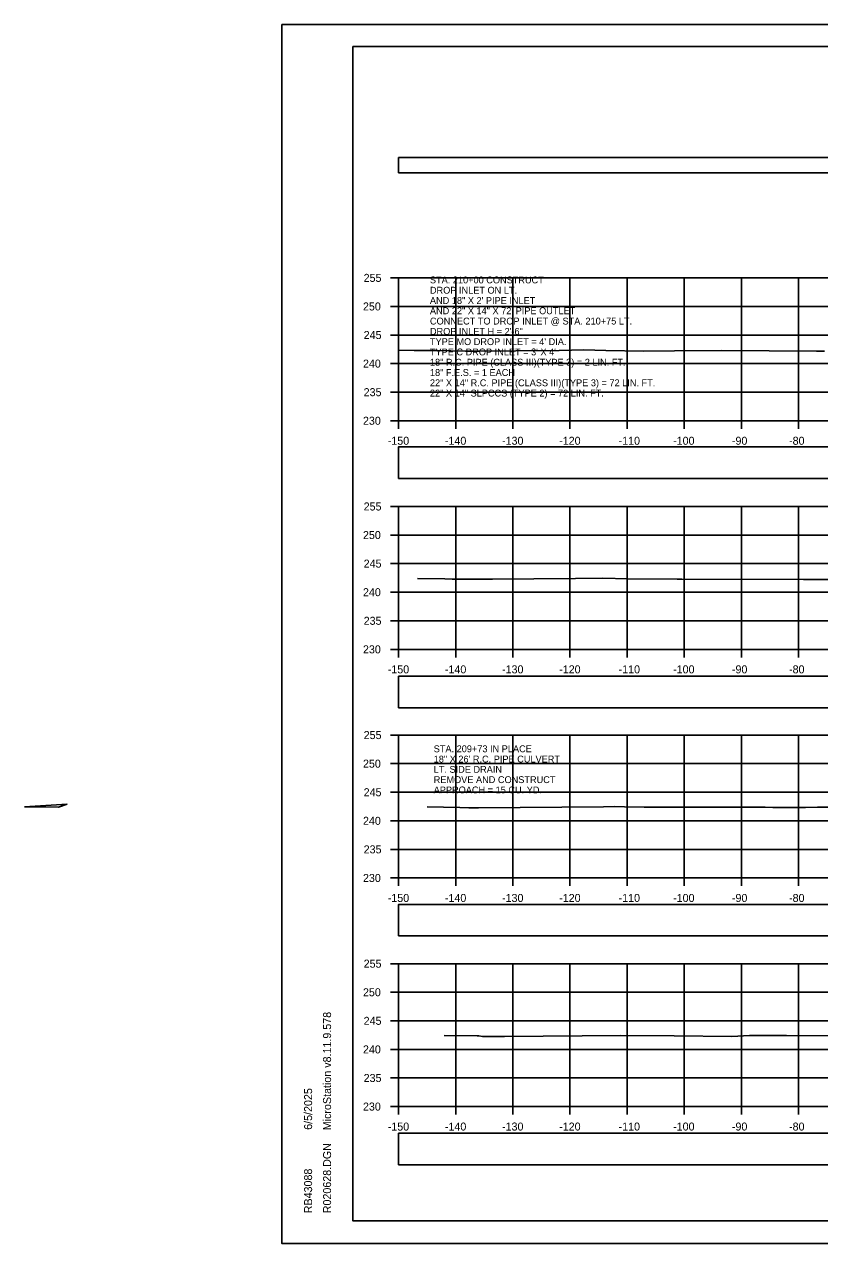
# Model space of a CAD drawing. Extents: x 1369627 to 1374022, y 380035 to 398173.
# Drawn here: x 1371883 to 1372022.2, y 381958.8 to 382172.2 of the extents above; entities that cross this region are included whole.
import ezdxf

# ---------------------------------------------------------------- set-up
doc = ezdxf.new("R2010")
doc.units = 0
for name, color, linetype in [('Default', 7, 'Continuous'), ('R_Axis', 7, 'Continuous'), ('R_Axis Annot', 7, 'Continuous'), ('R_Border', 7, 'Continuous'), ('R_Drive', 7, 'Continuous'), ('R_Exist Surface', 7, 'Continuous'), ('R_Grid', 7, 'Continuous'), ('R_No Plot', 7, 'Continuous'), ('R_Water', 7, 'Continuous'), ('R_Water Annot', 7, 'Continuous')]:
    doc.layers.add(name, color=color, linetype=linetype)

msp = doc.modelspace()

# ---------------------------------------------------------------- linework, layer by layer
at = {"layer": 'Default'}
for points in [[(1371948.53, 382146.16), (1372248.53, 382146.16), (1372248.53, 382148.86), (1371948.53, 382148.86)], [(1371948.53, 382092.72), (1372248.53, 382092.72), (1372248.53, 382098.25), (1371948.53, 382098.25)], [(1371948.53, 382052.57), (1372248.53, 382052.57), (1372248.53, 382058.09), (1371948.53, 382058.09)], [(1371948.53, 382012.65), (1372248.53, 382012.65), (1372248.53, 382018.17), (1371948.53, 382018.17)], [(1371948.53, 381972.61), (1372248.53, 381972.61), (1372248.53, 381978.13), (1371948.53, 381978.13)]]:
    msp.add_lwpolyline(points, close=True, dxfattribs=at)
at = {"layer": 'R_Axis'}
for p, q in [((1371947.13, 382127.8), (1371948.53, 382127.8)), ((1371948.53, 382102.8), (1371948.53, 382127.8)), ((1371947.13, 382122.8), (1371948.53, 382122.8)), ((1371947.13, 382117.8), (1371948.53, 382117.8)), ((1371947.13, 382112.8), (1371948.53, 382112.8)), ((1371947.13, 382107.8), (1371948.53, 382107.8)), ((1371947.13, 382102.8), (1371948.53, 382102.8)), ((1371948.53, 382102.8), (1372248.53, 382102.8)), ((1371948.53, 382101.4), (1371948.53, 382102.8)), ((1371958.53, 382101.4), (1371958.53, 382102.8)), ((1371968.53, 382101.4), (1371968.53, 382102.8)), ((1371978.53, 382101.4), (1371978.53, 382102.8)), ((1371988.53, 382101.4), (1371988.53, 382102.8)), ((1371998.53, 382101.4), (1371998.53, 382102.8)), ((1372008.53, 382101.4), (1372008.53, 382102.8)), ((1372018.53, 382101.4), (1372018.53, 382102.8)), ((1371947.13, 382087.8), (1371948.53, 382087.8)), ((1371948.53, 382062.8), (1371948.53, 382087.8)), ((1371947.13, 382082.8), (1371948.53, 382082.8)), ((1371947.13, 382077.8), (1371948.53, 382077.8)), ((1371947.13, 382072.8), (1371948.53, 382072.8)), ((1371947.13, 382067.8), (1371948.53, 382067.8)), ((1371947.13, 382062.8), (1371948.53, 382062.8)), ((1371948.53, 382062.8), (1372248.53, 382062.8)), ((1371948.53, 382061.4), (1371948.53, 382062.8)), ((1371958.53, 382061.4), (1371958.53, 382062.8)), ((1371968.53, 382061.4), (1371968.53, 382062.8)), ((1371978.53, 382061.4), (1371978.53, 382062.8)), ((1371988.53, 382061.4), (1371988.53, 382062.8)), ((1371998.53, 382061.4), (1371998.53, 382062.8)), ((1372008.53, 382061.4), (1372008.53, 382062.8)), ((1372018.53, 382061.4), (1372018.53, 382062.8)), ((1371947.13, 382047.8), (1371948.53, 382047.8)), ((1371948.53, 382022.8), (1371948.53, 382047.8)), ((1371947.13, 382042.8), (1371948.53, 382042.8)), ((1371947.13, 382037.8), (1371948.53, 382037.8)), ((1371947.13, 382032.8), (1371948.53, 382032.8)), ((1371947.13, 382027.8), (1371948.53, 382027.8)), ((1371947.13, 382022.8), (1371948.53, 382022.8)), ((1371948.53, 382022.8), (1372248.53, 382022.8)), ((1371948.53, 382021.4), (1371948.53, 382022.8)), ((1371958.53, 382021.4), (1371958.53, 382022.8)), ((1371968.53, 382021.4), (1371968.53, 382022.8)), ((1371978.53, 382021.4), (1371978.53, 382022.8)), ((1371988.53, 382021.4), (1371988.53, 382022.8)), ((1371998.53, 382021.4), (1371998.53, 382022.8)), ((1372008.53, 382021.4), (1372008.53, 382022.8)), ((1372018.53, 382021.4), (1372018.53, 382022.8)), ((1371947.13, 382007.8), (1371948.53, 382007.8)), ((1371948.53, 381982.8), (1371948.53, 382007.8)), ((1371947.13, 382002.8), (1371948.53, 382002.8)), ((1371947.13, 381997.8), (1371948.53, 381997.8)), ((1371947.13, 381992.8), (1371948.53, 381992.8)), ((1371947.13, 381987.8), (1371948.53, 381987.8)), ((1371947.13, 381982.8), (1371948.53, 381982.8)), ((1371948.53, 381982.8), (1372248.53, 381982.8)), ((1371948.53, 381981.4), (1371948.53, 381982.8)), ((1371958.53, 381981.4), (1371958.53, 381982.8)), ((1371968.53, 381981.4), (1371968.53, 381982.8)), ((1371978.53, 381981.4), (1371978.53, 381982.8)), ((1371988.53, 381981.4), (1371988.53, 381982.8)), ((1371998.53, 381981.4), (1371998.53, 381982.8)), ((1372008.53, 381981.4), (1372008.53, 381982.8)), ((1372018.53, 381981.4), (1372018.53, 381982.8))]:
    msp.add_line(p, q, dxfattribs=at)
at = {"layer": 'R_Border'}
for p, q in [((1371940.53, 382168.26), (1372256.71, 382168.26)), ((1371940.53, 381962.8), (1371940.53, 382168.26)), ((1371940.53, 381962.8), (1371940.53, 381962.8)), ((1372256.71, 381962.8), (1371940.53, 381962.8))]:
    msp.add_line(p, q, dxfattribs=at)
at = {"layer": 'R_Drive'}
for p, q in [((1371890.54, 382035.71), (1371883.05, 382035.22)), ((1371883.05, 382035.22), (1371889.04, 382035.21)), ((1371889.04, 382035.21), (1371890.54, 382035.71))]:
    msp.add_line(p, q, dxfattribs=at)
at = {"layer": 'R_Exist Surface'}
for points in [[(1371948.53, 382115.17), (1371951.28, 382115.12), (1371952.03, 382115.1), (1371953.91, 382115.1), (1371955.18, 382115.1), (1371960.25, 382114.97), (1371962.61, 382114.97), (1371969.08, 382115.06), (1371976.66, 382115.11), (1371980.95, 382115.19), (1371984.81, 382115.09), (1371991.39, 382115), (1371996.82, 382115.06), (1372005.1, 382115.09), (1372021.7, 382114.97), (1372023.08, 382114.95)], [(1371951.85, 382075.21), (1371956.6, 382075.12), (1371957.89, 382075.09), (1371961.11, 382075.08), (1371961.93, 382075.08), (1371962.7, 382075.08), (1371964.96, 382075.1), (1371972.18, 382075.13), (1371979.52, 382075.18), (1371984.3, 382075.28), (1371988.63, 382075.16), (1371997.27, 382075.06), (1371997.98, 382075.06), (1371998.08, 382075.06), (1372019.41, 382075.02), (1372019.72, 382075.01), (1372020.26, 382075.01), (1372021.03, 382075.01), (1372021.51, 382075.02), (1372023.97, 382075.02)], [(1371953.53, 382035.22), (1371959.26, 382035.12), (1371960.82, 382035.08), (1371961.27, 382035.08), (1371962.53, 382035.09), (1371984.39, 382035.26), (1371986.31, 382035.3), (1371988.06, 382035.25), (1371991.53, 382035.21), (1372003.87, 382035.16), (1372005.67, 382035.18), (1372012.66, 382035.16), (1372014.01, 382035.14), (1372016.39, 382035.12), (1372019.74, 382035.13), (1372021.83, 382035.17), (1372029.83, 382035.17)], [(1371956.5, 381995.26), (1371962.28, 381995.15), (1371962.58, 381995.15), (1371963.21, 381995.06), (1371965.23, 381995.07), (1371967.06, 381995.07), (1371987.43, 381995.21), (1371996.79, 381995.17), (1372006.85, 381995.08), (1372009.92, 381995.21), (1372016.44, 381995.21), (1372024.41, 381995.18)]]:
    msp.add_lwpolyline(points, dxfattribs=at)
at = {"layer": 'R_Grid'}
for p, q in [((1371948.53, 382127.8), (1372248.53, 382127.8)), ((1371948.53, 382102.8), (1371948.53, 382127.8)), ((1371958.53, 382102.8), (1371958.53, 382127.8)), ((1371968.53, 382102.8), (1371968.53, 382127.8)), ((1371978.53, 382102.8), (1371978.53, 382127.8)), ((1371988.53, 382102.8), (1371988.53, 382127.8)), ((1371998.53, 382102.8), (1371998.53, 382127.8)), ((1372008.53, 382102.8), (1372008.53, 382127.8)), ((1372018.53, 382102.8), (1372018.53, 382127.8)), ((1371948.53, 382122.8), (1372248.53, 382122.8)), ((1371948.53, 382117.8), (1372248.53, 382117.8)), ((1371948.53, 382112.8), (1372248.53, 382112.8)), ((1371948.53, 382107.8), (1372248.53, 382107.8)), ((1371948.53, 382102.8), (1372248.53, 382102.8)), ((1371948.53, 382087.8), (1372248.53, 382087.8)), ((1371948.53, 382062.8), (1371948.53, 382087.8)), ((1371958.53, 382062.8), (1371958.53, 382087.8)), ((1371968.53, 382062.8), (1371968.53, 382087.8)), ((1371978.53, 382062.8), (1371978.53, 382087.8)), ((1371988.53, 382062.8), (1371988.53, 382087.8)), ((1371998.53, 382062.8), (1371998.53, 382087.8)), ((1372008.53, 382062.8), (1372008.53, 382087.8)), ((1372018.53, 382062.8), (1372018.53, 382087.8)), ((1371948.53, 382082.8), (1372248.53, 382082.8)), ((1371948.53, 382077.8), (1372248.53, 382077.8)), ((1371948.53, 382072.8), (1372248.53, 382072.8)), ((1371948.53, 382067.8), (1372248.53, 382067.8)), ((1371948.53, 382062.8), (1372248.53, 382062.8)), ((1371948.53, 382047.8), (1372248.53, 382047.8)), ((1371948.53, 382022.8), (1371948.53, 382047.8)), ((1371958.53, 382022.8), (1371958.53, 382047.8)), ((1371968.53, 382022.8), (1371968.53, 382047.8)), ((1371978.53, 382022.8), (1371978.53, 382047.8)), ((1371988.53, 382022.8), (1371988.53, 382047.8)), ((1371998.53, 382022.8), (1371998.53, 382047.8)), ((1372008.53, 382022.8), (1372008.53, 382047.8)), ((1372018.53, 382022.8), (1372018.53, 382047.8)), ((1371948.53, 382042.8), (1372248.53, 382042.8)), ((1371948.53, 382037.8), (1372248.53, 382037.8)), ((1371948.53, 382032.8), (1372248.53, 382032.8)), ((1371948.53, 382027.8), (1372248.53, 382027.8)), ((1371948.53, 382022.8), (1372248.53, 382022.8)), ((1371948.53, 382007.8), (1372248.53, 382007.8)), ((1371948.53, 381982.8), (1371948.53, 382007.8)), ((1371958.53, 381982.8), (1371958.53, 382007.8)), ((1371968.53, 381982.8), (1371968.53, 382007.8)), ((1371978.53, 381982.8), (1371978.53, 382007.8)), ((1371988.53, 381982.8), (1371988.53, 382007.8)), ((1371998.53, 381982.8), (1371998.53, 382007.8)), ((1372008.53, 381982.8), (1372008.53, 382007.8)), ((1372018.53, 381982.8), (1372018.53, 382007.8)), ((1371948.53, 382002.8), (1372248.53, 382002.8)), ((1371948.53, 381997.8), (1372248.53, 381997.8)), ((1371948.53, 381992.8), (1372248.53, 381992.8)), ((1371948.53, 381987.8), (1372248.53, 381987.8)), ((1371948.53, 381982.8), (1372248.53, 381982.8))]:
    msp.add_line(p, q, dxfattribs=at)
at = {"layer": 'R_No Plot'}
for p, q in [((1371928.13, 382172.16), (1372261.46, 382172.16)), ((1371928.13, 381958.82), (1372261.46, 381958.82))]:
    msp.add_line(p, q, dxfattribs=at)
for points in [[(1371928.12, 382172.16), (1372261.46, 382172.16), (1372261.46, 381958.82), (1371928.12, 381958.82)], [(1372174.45, 382168.26), (1372194.07, 382168.26), (1372194.07, 382158.38), (1372210.18, 382158.38), (1372233.38, 382158.38), (1372233.38, 382125.71), (1372256.59, 382125.71), (1372256.71, 381962.8), (1371940.53, 381962.8), (1371940.53, 382168.26)]]:
    msp.add_lwpolyline(points, close=True, dxfattribs=at)

# ---------------------------------------------------------------- texts
at = {"layer": 'R_Axis Annot'}
for s, p in [('255', (1371942.42, 382127.1)), ('250', (1371942.3, 382122.1)), ('245', (1371942.42, 382117.1)), ('240', (1371942.3, 382112.1)), ('235', (1371942.42, 382107.1)), ('230', (1371942.3, 382102.1)), ('-150', (1371946.64, 382098.6)), ('-140', (1371956.64, 382098.6)), ('-130', (1371966.64, 382098.6)), ('-120', (1371976.64, 382098.6)), ('-110', (1371987.04, 382098.6)), ('-100', (1371996.58, 382098.6)), ('-90', (1372006.87, 382098.6)), ('-80', (1372016.87, 382098.6)), ('255', (1371942.42, 382087.1)), ('250', (1371942.3, 382082.1)), ('245', (1371942.42, 382077.1)), ('240', (1371942.3, 382072.1)), ('235', (1371942.42, 382067.1)), ('230', (1371942.3, 382062.1)), ('-150', (1371946.64, 382058.6)), ('-140', (1371956.64, 382058.6)), ('-130', (1371966.64, 382058.6)), ('-120', (1371976.64, 382058.6)), ('-110', (1371987.04, 382058.6)), ('-100', (1371996.58, 382058.6)), ('-90', (1372006.87, 382058.6)), ('-80', (1372016.87, 382058.6)), ('255', (1371942.42, 382047.1)), ('250', (1371942.3, 382042.1)), ('245', (1371942.42, 382037.1)), ('240', (1371942.3, 382032.1)), ('235', (1371942.42, 382027.1)), ('230', (1371942.3, 382022.1)), ('-150', (1371946.64, 382018.6)), ('-140', (1371956.64, 382018.6)), ('-130', (1371966.64, 382018.6)), ('-120', (1371976.64, 382018.6)), ('-110', (1371987.04, 382018.6)), ('-100', (1371996.58, 382018.6)), ('-90', (1372006.87, 382018.6)), ('-80', (1372016.87, 382018.6)), ('255', (1371942.42, 382007.1)), ('250', (1371942.3, 382002.1)), ('245', (1371942.42, 381997.1)), ('240', (1371942.3, 381992.1)), ('235', (1371942.42, 381987.1)), ('230', (1371942.3, 381982.1)), ('-150', (1371946.64, 381978.6)), ('-140', (1371956.64, 381978.6)), ('-130', (1371966.64, 381978.6)), ('-120', (1371976.64, 381978.6)), ('-110', (1371987.04, 381978.6)), ('-100', (1371996.58, 381978.6)), ('-90', (1372006.87, 381978.6)), ('-80', (1372016.87, 381978.6))]:
    msp.add_text(s, height=1.4, dxfattribs=at).set_placement(p)
at = {"layer": 'R_Border'}
for s, p in [('MicroStation v8.11.9.578', (1371936.72, 381978.66)), ('6/5/2025', (1371933.4, 381978.73)), ('R020628.DGN', (1371936.72, 381964.13)), ('RB43088', (1371933.4, 381964.13))]:
    msp.add_text(s, height=1.4, rotation=90, dxfattribs=at).set_placement(p)
at = {"layer": 'R_Water'}
for s, p in [('STA. 209+73 IN PLACE', (1371954.68, 382044.8)), ('18" X 26\' R.C. PIPE CULVERT', (1371954.68, 382043)), ('LT. SIDE DRAIN', (1371954.68, 382041.2)), ('APPROACH = 15 CU. YD.', (1371954.68, 382037.6)), ('REMOVE AND CONSTRUCT', (1371954.68, 382039.4))]:
    msp.add_text(s, height=1.2, dxfattribs=at).set_placement(p)
at = {"layer": 'R_Water Annot'}
for s, p in [('STA. 210+00 CONSTRUCT', (1371954.02, 382126.84)), ('DROP INLET ON LT.', (1371954.02, 382125.04)), ('AND 18" X 2\' PIPE INLET', (1371954.02, 382123.24)), ('AND 22" X 14" X 72\' PIPE OUTLET', (1371954.02, 382121.44)), ('CONNECT TO DROP INLET @ STA. 210+75 LT.', (1371954.02, 382119.64)), ('DROP INLET H = 2\'-6"', (1371954.02, 382117.84)), ("TYPE MO DROP INLET = 4' DIA.", (1371954.02, 382116.04)), ("TYPE C DROP INLET = 3' X 4'", (1371954.02, 382114.24)), ('18" R.C. PIPE (CLASS III)(TYPE 3) = 2 LIN. FT.', (1371954.02, 382112.44)), ('18" F.E.S. = 1 EACH', (1371954.02, 382110.64)), ('22" X 14" R.C. PIPE (CLASS III)(TYPE 3) = 72 LIN. FT.', (1371954.02, 382108.84)), ('22" X 14" SLPCCS (TYPE 2) = 72 LIN. FT.', (1371954.02, 382107.04))]:
    msp.add_text(s, height=1.2, dxfattribs=at).set_placement(p)

doc.saveas('drawing.dxf')
